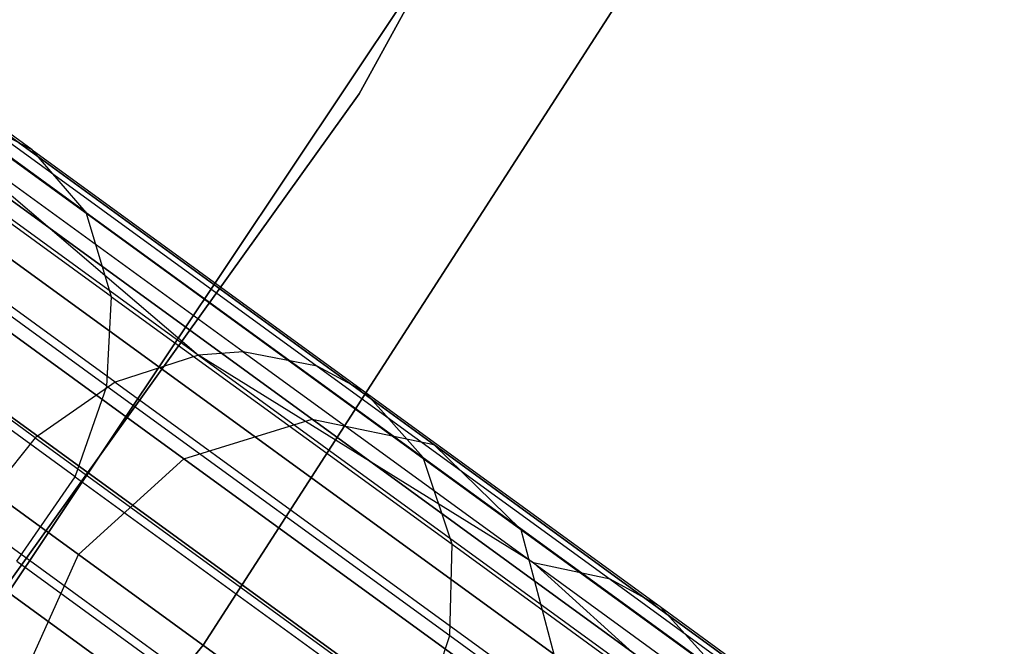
# Model space of a CAD drawing. Extents: x 0.3 to 7.1, y -3.38 to 3.38.
# Tile 273 of 394: x 5.91 to 6.24, y -1.65 to -1.44. Entities that reach past the tile are written whole.
import ezdxf

# ---------------------------------------------------------------- set-up
doc = ezdxf.new("R2010")
doc.units = 0
doc.header["$LTSCALE"] = 2.54
doc.layers.get('0').update_dxf_attribs({"linetype": 'CONTINUOUS'})

# ---------------------------------------------------------------- blocks, each defined once
blk = doc.blocks.new('SINGLES_B_BB_STL')
at = {"color": 0}
for p, q in [((6.02169, -1.46801, 171.7), (6.17899, -1.18268, 171.7)), ((6.17899, -1.18268, 164.1), (6.02169, -1.46801, 164.1)), ((6.02169, -1.46801, 171.7), (6.17899, -1.18268, 171.7)), ((6.17899, -1.18268, 164.1), (6.02169, -1.46801, 164.1)), ((5.87802, -1.67409, 1.7), (6.07787, -1.375, 1.7)), ((6.07787, -1.375, 12.7), (5.87802, -1.67409, 12.7)), ((5.87802, -1.67409, 1.7), (6.07787, -1.375, 1.7)), ((6.07787, -1.375, 12.7), (5.87802, -1.67409, 12.7)), ((5.74002, -1.38932, 40.97904), (5.9681, -1.55504, 40.63713)), ((5.74002, -1.38932, 40.97904), (5.9681, -1.55504, 40.63713)), ((6.13754, -1.39157, 1.9), (5.96964, -1.65168, 1.9)), ((5.96964, -1.65168, 1.7), (6.13754, -1.39157, 1.7)), ((5.96964, -1.65168, 1.7), (6.13754, -1.39157, 1.7)), ((6.13754, -1.39157, 1.9), (5.96964, -1.65168, 1.9)), ((5.91268, -1.48669, 40.85424), (5.79018, -1.39769, 41.02328)), ((5.91268, -1.48669, 40.85424), (5.79018, -1.39769, 41.02328)), ((5.94035, -1.56403, 40.6252), (5.71403, -1.3996, 40.96447)), ((5.94035, -1.56403, 40.6252), (5.71403, -1.3996, 40.96447)), ((5.93073, -1.50753, 40.87638), (5.80669, -1.41741, 41.04753)), ((5.93073, -1.50753, 40.87638), (5.80669, -1.41741, 41.04753)), ((5.9137, -1.58261, 40.6178), (5.68847, -1.41897, 40.95544)), ((5.9137, -1.58261, 40.6178), (5.68847, -1.41897, 40.95544)), ((6.00603, -1.57639, 15.42595), (5.81063, -1.43442, 15.09872)), ((6.00603, -1.57639, 15.42595), (5.81063, -1.43442, 15.09872)), ((5.81063, -1.43442, 13.16255), (6.00603, -1.57639, 12.83532)), ((5.81063, -1.43442, 13.16255), (6.00603, -1.57639, 12.83532)), ((6.04658, -1.58487, 15.40198), (5.84814, -1.4407, 15.06967)), ((6.04658, -1.58487, 15.40198), (5.84814, -1.4407, 15.06967)), ((5.84814, -1.4407, 13.1916), (6.04658, -1.58487, 12.85928)), ((5.84814, -1.4407, 13.1916), (6.04658, -1.58487, 12.85928)), ((5.93915, -1.53559, 40.89558), (5.81377, -1.4445, 41.06859)), ((5.93915, -1.53559, 40.89558), (5.81377, -1.4445, 41.06859)), ((5.96329, -1.58962, 15.44295), (5.77004, -1.44922, 15.11933)), ((5.96329, -1.58962, 15.44295), (5.77004, -1.44922, 15.11933)), ((5.77004, -1.44922, 13.14194), (5.96329, -1.58962, 12.81832)), ((5.77004, -1.44922, 13.14194), (5.96329, -1.58962, 12.81832)), ((6.07565, -1.61313, 15.37654), (5.87399, -1.46661, 15.03882)), ((6.07565, -1.61313, 15.37654), (5.87399, -1.46661, 15.03882)), ((5.87399, -1.46661, 13.22244), (6.07565, -1.61313, 12.88473)), ((5.87399, -1.46661, 13.22244), (6.07565, -1.61313, 12.88473)), ((5.83174, -1.73274, 171.7), (6.02169, -1.46801, 171.7)), ((6.02169, -1.46801, 164.1), (5.83174, -1.73274, 164.1)), ((5.83174, -1.73274, 171.7), (6.02169, -1.46801, 171.7)), ((6.02169, -1.46801, 164.1), (5.83174, -1.73274, 164.1)), ((6.02169, -1.46801, 171.7), (6.02169, -1.46801, 164.1)), ((6.02169, -1.46801, 171.7), (6.02169, -1.46801, 164.1)), ((5.93757, -1.56538, 40.90897), (5.81127, -1.47362, 41.08325)), ((5.93757, -1.56538, 40.90897), (5.81127, -1.47362, 41.08325)), ((5.98308, -1.554, 40.64513), (5.87414, -1.47485, 40.82279)), ((5.87414, -1.47485, 40.82279), (5.9681, -1.55504, 40.63713)), ((5.87414, -1.47485, 40.82279), (5.9681, -1.55504, 40.63713)), ((5.98308, -1.554, 40.64513), (5.87414, -1.47485, 40.82279)), ((5.91268, -1.48669, 40.85424), (5.89763, -1.47874, 40.84035)), ((5.89763, -1.47874, 40.84035), (6.00768, -1.5587, 40.66089)), ((5.91268, -1.48669, 40.85424), (5.89763, -1.47874, 40.84035)), ((5.89763, -1.47874, 40.84035), (6.00768, -1.5587, 40.66089)), ((5.73567, -1.48169, 15.12676), (5.92814, -1.62153, 15.44909)), ((5.73567, -1.48169, 15.12676), (5.92814, -1.62153, 15.44909)), ((5.92814, -1.62153, 12.81218), (5.73567, -1.48169, 13.13451)), ((5.92814, -1.62153, 12.81218), (5.73567, -1.48169, 13.13451)), ((5.93073, -1.50753, 40.87638), (5.91268, -1.48669, 40.85424)), ((5.91268, -1.48669, 40.85424), (6.02361, -1.56728, 40.67335)), ((5.93073, -1.50753, 40.87638), (5.91268, -1.48669, 40.85424)), ((5.91268, -1.48669, 40.85424), (6.02361, -1.56728, 40.67335)), ((5.92697, -1.59556, 40.91652), (5.80014, -1.50342, 41.09153)), ((5.92697, -1.59556, 40.91652), (5.80014, -1.50342, 41.09153)), ((6.08658, -1.65468, 15.35544), (5.88225, -1.50622, 15.01325)), ((6.08658, -1.65468, 15.35544), (5.88225, -1.50622, 15.01325)), ((5.88225, -1.50622, 13.24801), (6.08658, -1.65468, 12.90583)), ((5.88225, -1.50622, 13.24801), (6.08658, -1.65468, 12.90583)), ((5.93915, -1.53559, 40.89558), (5.93073, -1.50753, 40.87638)), ((5.93073, -1.50753, 40.87638), (6.04305, -1.58913, 40.69322)), ((5.93915, -1.53559, 40.89558), (5.93073, -1.50753, 40.87638)), ((5.93073, -1.50753, 40.87638), (6.04305, -1.58913, 40.69322)), ((5.93757, -1.56538, 40.90897), (5.93915, -1.53559, 40.89558)), ((5.93757, -1.56538, 40.90897), (5.93915, -1.53559, 40.89558)), ((5.93915, -1.53559, 40.89558), (6.05268, -1.61807, 40.71046)), ((5.93915, -1.53559, 40.89558), (6.05268, -1.61807, 40.71046)), ((6.07687, -1.7, 15.34353), (5.87103, -1.55045, 14.99881)), ((6.07687, -1.7, 15.34353), (5.87103, -1.55045, 14.99881)), ((5.87103, -1.55045, 13.26245), (6.07687, -1.7, 12.91774)), ((5.87103, -1.55045, 13.26245), (6.07687, -1.7, 12.91774)), ((5.9681, -1.55504, 40.63713), (5.94035, -1.56403, 40.6252)), ((5.9681, -1.55504, 40.63713), (5.94035, -1.56403, 40.6252)), ((5.98308, -1.554, 40.64513), (5.9681, -1.55504, 40.63713)), ((5.98308, -1.554, 40.64513), (5.9681, -1.55504, 40.63713)), ((6.07979, -1.62426, 40.45716), (5.9681, -1.55504, 40.63713)), ((5.9681, -1.55504, 40.63713), (6.14783, -1.68562, 40.25404)), ((5.9681, -1.55504, 40.63713), (6.14783, -1.68562, 40.25404)), ((6.07979, -1.62426, 40.45716), (5.9681, -1.55504, 40.63713)), ((6.00768, -1.5587, 40.66089), (5.98308, -1.554, 40.64513)), ((5.98308, -1.554, 40.64513), (6.07979, -1.62426, 40.45716)), ((6.00768, -1.5587, 40.66089), (5.98308, -1.554, 40.64513)), ((5.98308, -1.554, 40.64513), (6.07979, -1.62426, 40.45716)), ((6.02361, -1.56728, 40.67335), (6.00768, -1.5587, 40.66089)), ((6.00768, -1.5587, 40.66089), (6.10536, -1.62967, 40.47101)), ((6.02361, -1.56728, 40.67335), (6.00768, -1.5587, 40.66089)), ((6.00768, -1.5587, 40.66089), (6.10536, -1.62967, 40.47101)), ((5.94035, -1.56403, 40.6252), (5.9137, -1.58261, 40.6178)), ((5.94035, -1.56403, 40.6252), (5.9137, -1.58261, 40.6178)), ((5.92697, -1.59556, 40.91652), (5.93757, -1.56538, 40.90897)), ((5.92697, -1.59556, 40.91652), (5.93757, -1.56538, 40.90897)), ((5.93757, -1.56538, 40.90897), (6.05194, -1.64848, 40.72246)), ((5.93757, -1.56538, 40.90897), (6.05194, -1.64848, 40.72246)), ((5.94035, -1.56403, 40.6252), (6.1187, -1.69361, 40.24506)), ((5.94035, -1.56403, 40.6252), (6.1187, -1.69361, 40.24506)), ((6.04305, -1.58913, 40.69322), (6.02361, -1.56728, 40.67335)), ((6.02361, -1.56728, 40.67335), (6.12207, -1.63882, 40.48197)), ((6.04305, -1.58913, 40.69322), (6.02361, -1.56728, 40.67335)), ((6.02361, -1.56728, 40.67335), (6.12207, -1.63882, 40.48197)), ((5.96329, -1.58962, 15.44295), (6.00603, -1.57639, 15.42595)), ((5.96329, -1.58962, 15.44295), (6.00603, -1.57639, 15.42595)), ((5.96329, -1.58962, 12.81832), (6.00603, -1.57639, 12.83532)), ((5.96329, -1.58962, 12.81832), (6.00603, -1.57639, 12.83532)), ((6.00603, -1.57639, 15.42595), (6.04658, -1.58487, 15.40198)), ((6.1622, -1.68986, 15.78394), (6.00603, -1.57639, 15.42595)), ((6.1622, -1.68986, 15.78394), (6.00603, -1.57639, 15.42595)), ((6.00603, -1.57639, 15.42595), (6.04658, -1.58487, 15.40198)), ((6.00603, -1.57639, 12.83532), (6.1622, -1.68986, 12.47733)), ((6.00603, -1.57639, 12.83532), (6.1622, -1.68986, 12.47733)), ((6.00603, -1.57639, 12.83532), (6.04658, -1.58487, 12.85928)), ((6.00603, -1.57639, 12.83532), (6.04658, -1.58487, 12.85928)), ((5.9137, -1.58261, 40.6178), (5.89228, -1.60922, 40.61662)), ((5.9137, -1.58261, 40.6178), (5.89228, -1.60922, 40.61662)), ((5.9137, -1.58261, 40.6178), (6.09119, -1.71157, 40.2395)), ((5.9137, -1.58261, 40.6178), (6.09119, -1.71157, 40.2395)), ((6.04658, -1.58487, 15.40198), (6.07565, -1.61313, 15.37654)), ((6.20518, -1.7001, 15.76553), (6.04658, -1.58487, 15.40198)), ((6.20518, -1.7001, 15.76553), (6.04658, -1.58487, 15.40198)), ((6.04658, -1.58487, 15.40198), (6.07565, -1.61313, 15.37654)), ((6.04658, -1.58487, 12.85928), (6.20518, -1.7001, 12.49574)), ((6.04658, -1.58487, 12.85928), (6.20518, -1.7001, 12.49574)), ((6.04658, -1.58487, 12.85928), (6.07565, -1.61313, 12.88473)), ((6.04658, -1.58487, 12.85928), (6.07565, -1.61313, 12.88473)), ((6.04873, -1.73873, 15.34353), (5.84289, -1.58917, 14.99881)), ((6.04873, -1.73873, 15.34353), (5.84289, -1.58917, 14.99881)), ((5.84289, -1.58917, 13.26245), (6.04873, -1.73873, 12.91774)), ((5.84289, -1.58917, 13.26245), (6.04873, -1.73873, 12.91774)), ((5.92814, -1.62153, 15.44909), (5.96329, -1.58962, 15.44295)), ((5.92814, -1.62153, 15.44909), (5.96329, -1.58962, 15.44295)), ((5.92814, -1.62153, 12.81218), (5.96329, -1.58962, 12.81832)), ((5.92814, -1.62153, 12.81218), (5.96329, -1.58962, 12.81832)), ((6.11774, -1.70183, 15.79699), (5.96329, -1.58962, 15.44295)), ((6.11774, -1.70183, 15.79699), (5.96329, -1.58962, 15.44295)), ((5.96329, -1.58962, 12.81832), (6.11774, -1.70183, 12.46428)), ((5.96329, -1.58962, 12.81832), (6.11774, -1.70183, 12.46428)), ((6.05268, -1.61807, 40.71046), (6.04305, -1.58913, 40.69322)), ((6.04305, -1.58913, 40.69322), (6.14274, -1.66156, 40.49943)), ((6.05268, -1.61807, 40.71046), (6.04305, -1.58913, 40.69322)), ((6.04305, -1.58913, 40.69322), (6.14274, -1.66156, 40.49943)), ((5.90755, -1.62375, 40.91723), (5.92697, -1.59556, 40.91652)), ((5.90755, -1.62375, 40.91723), (5.92697, -1.59556, 40.91652)), ((5.92697, -1.59556, 40.91652), (6.04181, -1.679, 40.72924)), ((5.92697, -1.59556, 40.91652), (6.04181, -1.679, 40.72924)), ((5.89228, -1.60922, 40.61662), (6.06963, -1.73807, 40.23862)), ((5.89228, -1.60922, 40.61662), (6.06963, -1.73807, 40.23862)), ((6.07565, -1.61313, 15.37654), (6.08658, -1.65468, 15.35544)), ((6.23682, -1.73022, 15.74599), (6.07565, -1.61313, 15.37654)), ((6.23682, -1.73022, 15.74599), (6.07565, -1.61313, 15.37654)), ((6.07565, -1.61313, 15.37654), (6.08658, -1.65468, 15.35544)), ((6.07565, -1.61313, 12.88473), (6.23682, -1.73022, 12.51528)), ((6.07565, -1.61313, 12.88473), (6.23682, -1.73022, 12.51528)), ((6.07565, -1.61313, 12.88473), (6.08658, -1.65468, 12.90583)), ((6.07565, -1.61313, 12.88473), (6.08658, -1.65468, 12.90583)), ((6.05194, -1.64848, 40.72246), (6.05268, -1.61807, 40.71046)), ((6.05194, -1.64848, 40.72246), (6.05268, -1.61807, 40.71046)), ((6.05268, -1.61807, 40.71046), (6.15344, -1.69128, 40.51458)), ((6.05268, -1.61807, 40.71046), (6.15344, -1.69128, 40.51458)), ((5.90865, -1.66481, 15.44295), (5.92814, -1.62153, 15.44909)), ((5.90865, -1.66481, 15.44295), (5.92814, -1.62153, 15.44909)), ((5.90865, -1.66481, 12.81832), (5.92814, -1.62153, 12.81218)), ((5.90865, -1.66481, 12.81832), (5.92814, -1.62153, 12.81218)), ((5.92814, -1.62153, 15.44909), (6.08197, -1.73329, 15.8017)), ((5.92814, -1.62153, 15.44909), (6.08197, -1.73329, 15.8017)), ((6.08197, -1.73329, 12.45957), (5.92814, -1.62153, 12.81218)), ((6.08197, -1.73329, 12.45957), (5.92814, -1.62153, 12.81218)), ((5.90755, -1.62375, 40.91723), (6.02244, -1.70722, 40.72988)), ((5.90755, -1.62375, 40.91723), (6.02244, -1.70722, 40.72988)), ((6.10536, -1.62967, 40.47101), (6.07979, -1.62426, 40.45716)), ((6.07979, -1.62426, 40.45716), (6.14783, -1.68562, 40.25404)), ((6.07979, -1.62426, 40.45716), (6.14783, -1.68562, 40.25404)), ((6.07979, -1.62426, 40.45716), (6.16375, -1.68526, 40.26006)), ((6.10536, -1.62967, 40.47101), (6.07979, -1.62426, 40.45716)), ((6.07979, -1.62426, 40.45716), (6.16375, -1.68526, 40.26006)), ((6.12207, -1.63882, 40.48197), (6.10536, -1.62967, 40.47101)), ((6.10536, -1.62967, 40.47101), (6.19018, -1.69129, 40.27191)), ((6.12207, -1.63882, 40.48197), (6.10536, -1.62967, 40.47101)), ((6.10536, -1.62967, 40.47101), (6.19018, -1.69129, 40.27191)), ((6.14274, -1.66156, 40.49943), (6.12207, -1.63882, 40.48197)), ((6.12207, -1.63882, 40.48197), (6.20755, -1.70093, 40.28129)), ((6.14274, -1.66156, 40.49943), (6.12207, -1.63882, 40.48197)), ((6.12207, -1.63882, 40.48197), (6.20755, -1.70093, 40.28129)), ((6.04181, -1.679, 40.72924), (6.05194, -1.64848, 40.72246)), ((6.04181, -1.679, 40.72924), (6.05194, -1.64848, 40.72246)), ((6.05194, -1.64848, 40.72246), (6.15345, -1.72223, 40.52514)), ((6.05194, -1.64848, 40.72246), (6.15345, -1.72223, 40.52514)), ((5.96964, -1.65168, 1.9), (5.77414, -1.89174, 1.9)), ((5.77414, -1.89174, 1.7), (5.96964, -1.65168, 1.7)), ((5.77414, -1.89174, 1.7), (5.96964, -1.65168, 1.7)), ((5.96964, -1.65168, 1.9), (5.77414, -1.89174, 1.9)), ((5.96964, -1.65168, 1.7), (5.96964, -1.65168, 1.9)), ((5.96964, -1.65168, 1.7), (5.96964, -1.65168, 1.9))]:
    blk.add_line(p, q, dxfattribs=at)

msp = doc.modelspace()

# ---------------------------------------------------------------- block references
at = {"color": 0}
msp.add_blockref('SINGLES_B_BB_STL', (0, 0), dxfattribs=at)

doc.saveas('drawing.dxf')
